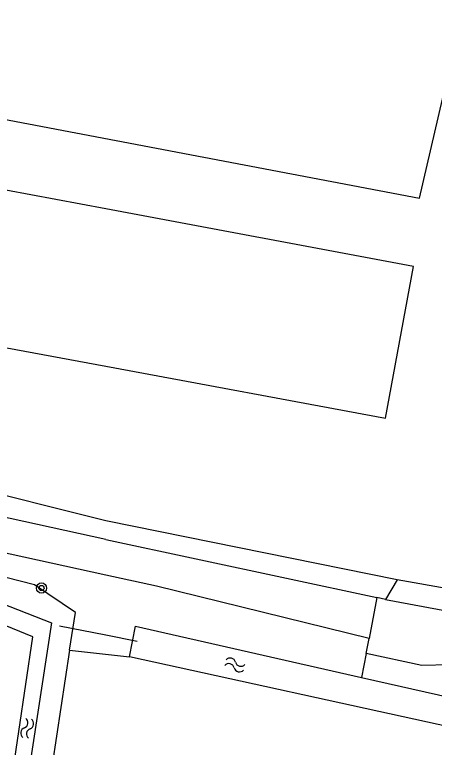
# Model space of a CAD drawing. Extents: x 124000 to 129000, y 395500 to 397503.
# Drawn here: x 125992.9 to 126025.6, y 395940.4 to 395997.4 of the extents above; entities that cross this region are included whole.
import ezdxf

# ---------------------------------------------------------------- set-up
doc = ezdxf.new("R2010")
doc.units = 0
for name, color, linetype in [('gg-afsc-draadraster', 7, 'Continuous'), ('gg-bbg-bijgebouw', 7, 'Continuous'), ('gg-knt-onverhard', 7, 'Continuous'), ('gg-knt-verharding', 7, 'Continuous'), ('gg-kntw-bovenkant insteek waterloop', 7, 'Continuous'), ('gg-kntw-waterlijn', 7, 'Continuous'), ('gg-kwrk-duiker nz buis', 7, 'Continuous'), ('gt-grn-groengrens', 7, 'Continuous'), ('gt-symb-boom', 7, 'Continuous'), ('gt-symb-watersymbool', 7, 'Continuous')]:
    doc.layers.add(name, color=color, linetype=linetype)

# ---------------------------------------------------------------- blocks, each defined once
blk = doc.blocks.new('gt0-WA')
at = {"layer": 'gt-symb-watersymbool'}
for centre, start, end in [((-0.323, 0.022), 28.0725, 151.9275), ((0.427, 0.422), 208.0725, 331.9275), ((-0.323, -0.428), 28.0725, 151.9275), ((0.427, -0.028), 208.0725, 331.9275)]:
    blk.add_arc(centre, 0.425, start, end, dxfattribs=at)
blk = doc.blocks.new('gt0-BOOM')
at = {"layer": 'gt-symb-boom'}
for radius in [0.4, 0.2]:
    blk.add_circle((0, 0), radius, dxfattribs=at)

msp = doc.modelspace()

# ---------------------------------------------------------------- linework, layer by layer
at = {"layer": 'gg-afsc-draadraster'}
msp.add_lwpolyline([(126059.391, 395988.382), (126062.927, 396010.386), (126033.021, 396015.443), (126027.779, 396021.77), (125992.912, 396028.986), (125975.964, 396009.688), (125977.194, 395992.104), (126024.41, 395983.153), (126027.723, 395997.431), (126030.813, 395996.537), (126041.614, 395991.854), (126059.391, 395988.382)], dxfattribs=at)
at = {"layer": 'gg-bbg-bijgebouw'}
for points in [[(126000, 395982.307), (125984.42, 395985.22), (125982.2, 395973.37), (126000, 395970.057)], [(126000, 395970.057), (126021.75, 395966.01), (126023.95, 395977.83), (126000, 395982.307)]]:
    msp.add_lwpolyline(points, dxfattribs=at)
at = {"layer": 'gg-knt-onverhard'}
msp.add_line((126000, 395956.58), (126021.087, 395952.065), dxfattribs=at)
for points in [[(126000, 395956.58), (125984.28, 395960.04), (125980.55, 395962.15), (125976.22, 395963.8), (125972.1, 395966.52), (125970.3, 395969.66), (125968.42, 395977.31), (125964.3, 396018.56), (125961.875, 396030.673)], [(126000, 395953.806), (125979.56, 395958.29), (125974.54, 395959.98), (125968.79, 395964.01), (125966.82, 395969.25), (125965.64, 395977.16), (125961.31, 396018.16), (125959.004, 396030.195)], [(126020.478, 395948.885), (126003.95, 395952.94), (126000, 395953.806)]]:
    msp.add_lwpolyline(points, dxfattribs=at)
at = {"layer": 'gg-knt-verharding'}
for p, q in [((126022.658, 395953.431), (126021.749, 395951.918)), ((126037.007, 395950.887), (126022.658, 395953.431)), ((126021.087, 395952.065), (126020.478, 395948.885)), ((126021.749, 395951.918), (126021.087, 395952.065)), ((126021.749, 395951.918), (126038.348, 395948.783)), ((126020.251, 395947.697), (126020.478, 395948.885))]:
    msp.add_line(p, q, dxfattribs=at)
msp.add_lwpolyline([(126046.179, 395942.682), (126040.641, 395944.091), (126036.063, 395945.121), (126026.74, 395946.836), (126024.584, 395946.783), (126020.251, 395947.697)], dxfattribs=at)
at = {"layer": 'gg-kntw-bovenkant insteek waterloop'}
for p, q in [((125997.194, 395947.978), (125995.06, 395933.94)), ((126042.9, 395938.463), (126001.85, 395947.44)), ((126019.896, 395945.839), (126043.464, 395940.477))]:
    msp.add_line(p, q, dxfattribs=at)
for points in [[(125997.194, 395947.978), (125997.64, 395950.91), (125994.45, 395953.05), (125988.87, 395954.48), (125987.87, 395950.43)], [(126001.85, 395947.44), (126002.31, 395949.84), (126019.896, 395945.839)]]:
    msp.add_lwpolyline(points, dxfattribs=at)
at = {"layer": 'gg-kntw-waterlijn'}
msp.add_lwpolyline([(125986.218, 395888.628), (125984.937, 395888.875), (125991.042, 395926.891), (125994.341, 395948.999), (125989.566, 395950.953), (125989.877, 395952.399), (125995.78, 395950.091), (125988.83, 395904.833), (125986.218, 395888.628)], dxfattribs=at)
at = {"layer": 'gg-kwrk-duiker nz buis'}
for p, q in [((126000, 395949.125), (125996.414, 395949.824)), ((126002.436, 395948.65), (126000, 395949.125))]:
    msp.add_line(p, q, dxfattribs=at)
at = {"layer": 'gt-grn-groengrens'}
for p, q in [((125997.194, 395947.978), (126001.85, 395947.44)), ((126020.251, 395947.697), (126019.896, 395945.839))]:
    msp.add_line(p, q, dxfattribs=at)
msp.add_lwpolyline([(126022.658, 395953.431), (126000, 395958.019), (125976.807, 395963.854), (125974.126, 395965.64), (125972.362, 395969.658)], dxfattribs=at)

# ---------------------------------------------------------------- block references
at = {"layer": 'gt-symb-boom'}
msp.add_blockref('gt0-BOOM', (125995.007, 395952.803), dxfattribs=at)
at = {"layer": 'gt-symb-watersymbool'}
for p, rotation in [((126009.991, 395946.831), -13.883418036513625), ((125993.884, 395941.833), 81.54573827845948)]:
    msp.add_blockref('gt0-WA', p, dxfattribs=dict(at, rotation=rotation))

doc.saveas('drawing.dxf')
